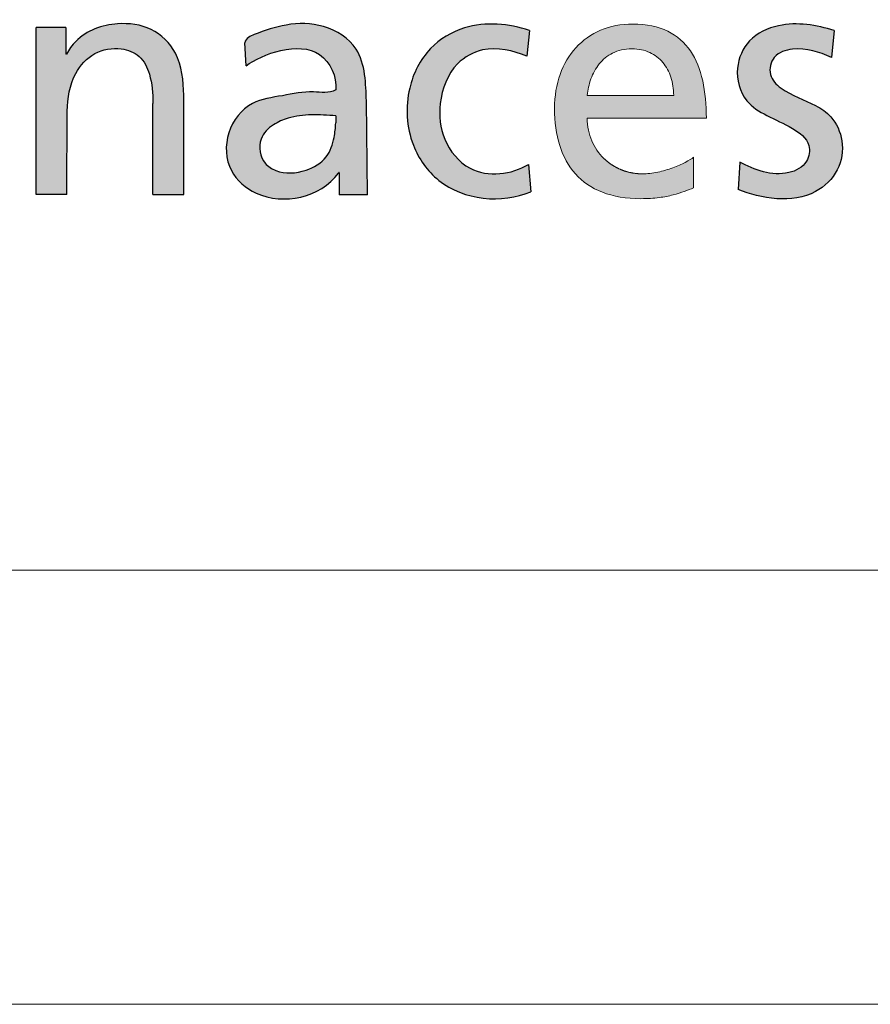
# Model space of a CAD drawing. Header units: millimetres. Extents: x 450 to 25135, y 150 to 17673.
# Tile 264 of 463: x 19804 to 20098, y 150 to 490. Entities that reach past the tile are written whole.
import ezdxf

# ---------------------------------------------------------------- set-up
doc = ezdxf.new("R2010")
doc.units = ezdxf.units.MM
doc.linetypes.add('SLD-Continua', pattern=[0])
doc.layers.add('FORMAT', color=7, linetype='SLD-Continua')

# ---------------------------------------------------------------- blocks, each defined once
blk = doc.blocks.new('LOGO_sombreado_1')
at = {"linetype": 'Continuous', "ltscale": 30}
h = blk.add_hatch(color=7, dxfattribs=at)
edge = h.paths.add_edge_path(flags=0)
edge.add_line((279.8311488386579, 60.77022209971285), (279.8311488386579, 118.3868056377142))
edge.add_line((279.8311488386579, 118.3868056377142), (290.0974225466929, 118.3868056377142))
edge.add_line((290.0974225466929, 118.3868056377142), (290.0974225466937, 109.2390978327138))
edge.add_line((290.0974225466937, 109.2390978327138), (290.3385340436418, 109.2390978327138))
edge.add_spline(control_points=[(290.3385340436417, 109.2390978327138), (291.1252143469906, 110.8702394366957), (293.787686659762, 114.517145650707), (300.0015684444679, 118.4538441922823), (309.1369083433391, 120.3001838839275), (320.0588537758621, 119.0095773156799), (329.8950568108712, 109.283371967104), (330.644536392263, 99.9542178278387), (330.7726555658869, 95.09872430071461)], knot_values=[0, 0, 0, 0, 0.0909934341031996, 0.223660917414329, 0.3583034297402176, 0.5553499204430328, 0.7505858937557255, 1, 1, 1, 1], weights=[1, 1, 1, 1, 1, 1, 1, 1, 1], degree=3, periodic=0)
edge.add_line((330.7726555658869, 95.09872430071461), (330.7727508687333, 60.77024825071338))
edge.add_line((330.7727508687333, 60.77024825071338), (320.1656578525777, 60.77024825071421))
edge.add_line((320.1656578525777, 60.77024825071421), (320.1501905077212, 92.24164371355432))
edge.add_spline(control_points=[(320.1501905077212, 92.2416437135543), (320.0597435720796, 95.64062621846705), (319.7973092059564, 101.3833578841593), (316.0695408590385, 109.0648812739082), (308.387816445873, 111.8753327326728), (299.5298812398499, 110.3161221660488), (291.7793502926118, 101.8943849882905), (290.7397558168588, 93.98986968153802), (290.4805370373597, 89.57851386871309)], knot_values=[0, 0, 0, 0, 0.1816831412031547, 0.307789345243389, 0.4266513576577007, 0.5910784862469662, 0.7607325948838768, 1, 1, 1, 1], weights=[1, 1, 1, 1, 1, 1, 1, 1, 1], degree=3, periodic=0)
edge.add_line((290.4805370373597, 89.57851386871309), (290.4364289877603, 60.77022209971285))
edge.add_line((290.4364289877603, 60.77022209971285), (279.8311488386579, 60.77022209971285))
h = blk.add_hatch(color=7, dxfattribs=at)
edge = h.paths.add_edge_path(flags=0)
edge.add_spline(control_points=[(383.2694832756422, 96.9580243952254), (380.9154459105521, 95.50481402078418), (374.5112095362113, 96.95413075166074), (365.0114168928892, 94.69446486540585), (353.1853383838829, 93.33521789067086), (344.7134500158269, 82.55402308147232), (345.4060328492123, 68.62453950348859), (360.7019891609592, 55.78721884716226), (377.9106277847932, 59.70583013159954), (384.2138297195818, 68.11307998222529)], knot_values=[0, 0, 0, 0, 0.079965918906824, 0.1900571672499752, 0.3000940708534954, 0.4325108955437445, 0.5666885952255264, 0.6846218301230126, 1, 1, 1, 1], weights=[1, 1, 1, 1, 1, 1, 1, 1, 1, 1], degree=3, periodic=0)
edge.add_spline(control_points=[(384.2138297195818, 68.11307998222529), (384.513286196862, 68.89007713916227), (384.4217198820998, 68.11307998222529)], knot_values=[0, 0, 0, 1, 1, 1], weights=[1, 1, 1], degree=2, periodic=0)
edge.add_line((384.4217198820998, 68.11307998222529), (384.4217198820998, 60.68291739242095))
edge.add_line((384.4217198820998, 60.68291739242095), (394.174883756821, 60.68291739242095))
edge.add_line((394.174883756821, 60.68291739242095), (393.8467926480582, 93.1695343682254))
edge.add_spline(control_points=[(393.8467926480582, 93.16953436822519), (393.6114024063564, 98.77057537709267), (393.5766180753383, 111.1790264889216), (379.5017011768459, 120.0042562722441), (366.4341786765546, 120.0505681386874), (357.3378924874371, 116.9259883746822), (352.2762520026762, 114.841803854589), (351.8227253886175, 113.1042381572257)], knot_values=[0, 0, 0, 0, 0.3004446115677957, 0.5251352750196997, 0.7372886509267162, 0.9254873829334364, 1, 1, 1, 1], weights=[1, 1, 1, 1, 1, 1, 1, 1], degree=3, periodic=0)
edge.add_line((351.8227253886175, 113.1042381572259), (352.3165867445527, 105.1997290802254))
edge.add_spline(control_points=[(352.3165867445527, 105.1997290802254), (357.8100716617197, 109.2857190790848), (377.0181417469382, 116.4438228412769), (383.68351771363, 101.417547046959), (383.2694832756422, 96.9580243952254)], knot_values=[0, 0, 0, 0, 0.6589957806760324, 1, 1, 1, 1], weights=[1, 1, 1, 1, 1], degree=3, periodic=0)
edge = h.paths.add_edge_path(flags=0)
edge.add_spline(control_points=[(383.2718548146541, 85.46000305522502), (383.1544191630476, 83.80423022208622), (382.8667001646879, 79.7475634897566), (380.4616964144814, 72.91495307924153), (372.5819173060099, 68.25774867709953), (364.2619529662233, 67.64383804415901), (357.3904875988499, 71.94471934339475), (356.0898337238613, 79.84913068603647), (361.3223628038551, 85.02102705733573), (367.5674659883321, 87.61761586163), (374.9651281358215, 88.58825561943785), (380.4751740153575, 88.14403882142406), (383.2718548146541, 87.9185719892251)], knot_values=[0, 0, 0, 0, 0.06890377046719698, 0.1688152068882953, 0.2838615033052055, 0.4272197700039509, 0.4889171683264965, 0.6053794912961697, 0.6959615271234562, 0.7715446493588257, 0.8840451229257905, 1, 1, 1, 1], weights=[1, 1, 1, 1, 1, 1, 1, 1, 1, 1, 1, 1, 1], degree=3, periodic=0)
edge.add_line((383.2718548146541, 87.9185719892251), (383.2718548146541, 85.46000305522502))
h = blk.add_hatch(color=7, dxfattribs=at)
edge = h.paths.add_edge_path(flags=0)
edge.add_arc((489.0588724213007, 87.13155740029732), 19.2297902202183, 248.0344106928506, 270.05029687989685, ccw=False)
edge.add_spline(control_points=[(481.8659755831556, 69.29768325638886), (479.6066745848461, 70.20999264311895), (477.5627496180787, 71.53631090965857), (475.8091822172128, 73.22798198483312)], knot_values=[23.38426970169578, 23.38426970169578, 23.38426970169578, 23.38426970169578, 23.7679247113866, 23.7679247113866, 23.7679247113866, 23.7679247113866], weights=[1, 0.9877716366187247, 0.9877716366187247, 1], degree=3, periodic=0)
edge.add_arc((488.7166739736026, 86.55775081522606), 18.55494760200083, 203.0223573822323, 225.9220705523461, ccw=False)
edge.add_spline(control_points=[(471.6395849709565, 79.30109099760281), (470.6461330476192, 81.63606559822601), (470.0877695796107, 84.2683505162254), (470.0877695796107, 87.12180537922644)], knot_values=[0, 0, 0, 0, 1, 1, 1, 1], weights=[1, 1, 1, 1], degree=3, periodic=0)
edge.add_line((470.0877695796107, 87.12180537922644), (511.2271922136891, 87.12180537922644))
edge.add_spline(control_points=[(511.2271922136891, 87.12180537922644), (511.2271922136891, 91.75187127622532), (510.8374255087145, 96.10275544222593), (509.9545585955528, 100.018551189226)], knot_values=[2, 2, 2, 2, 3, 3, 3, 3], weights=[1, 1, 1, 1], degree=3, periodic=0)
edge.add_spline(control_points=[(509.9545585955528, 100.018551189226), (509.0716916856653, 103.9343469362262), (507.6939117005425, 107.4223057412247), (505.7142594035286, 110.3265209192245)], knot_values=[3, 3, 3, 3, 4, 4, 4, 4], weights=[1, 1, 1, 1], degree=3, periodic=0)
edge.add_spline(control_points=[(505.7142594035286, 110.3265209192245), (503.7364199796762, 113.234361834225), (501.1585211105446, 115.5620848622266), (497.8736035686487, 117.1646605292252)], knot_values=[4, 4, 4, 4, 5, 5, 5, 5], weights=[1, 1, 1, 1], degree=3, periodic=0)
edge.add_spline(control_points=[(497.8736035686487, 117.1646605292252), (494.5904988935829, 118.7672361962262), (490.5985626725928, 119.6410387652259), (485.7980871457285, 119.6410387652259), (481.7318233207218, 119.6410387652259), (478.0118173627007, 118.8868855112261), (474.7196483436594, 117.4873511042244)], knot_values=[5, 5, 5, 5, 6, 6, 6, 7, 7, 7, 7], weights=[1, 1, 1, 1, 1, 1, 1], degree=3, periodic=0)
edge.add_spline(control_points=[(474.7196483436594, 117.4873511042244), (471.4256664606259, 116.091442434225), (468.5613343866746, 114.0501526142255), (466.2027925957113, 111.4722537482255)], knot_values=[7, 7, 7, 7, 8, 8, 8, 8], weights=[1, 1, 1, 1], degree=3, periodic=0)
edge.add_spline(control_points=[(466.2027925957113, 111.4722537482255), (463.846063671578, 108.8979806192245), (461.9969379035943, 105.7907241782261), (460.7369943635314, 102.2592565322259)], knot_values=[8, 8, 8, 8, 9, 9, 9, 9], weights=[1, 1, 1, 1], degree=3, periodic=0)
edge.add_spline(control_points=[(460.7369943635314, 102.2592565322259), (459.4788636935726, 98.72778888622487), (458.8081023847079, 94.77573577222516), (458.8081023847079, 90.50824355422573), (458.8081023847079, 85.81291439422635), (459.3936588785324, 81.5200420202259), (460.5901520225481, 77.71664411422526)], knot_values=[9, 9, 9, 9, 10, 10, 10, 11, 11, 11, 11], weights=[1, 1, 1, 1, 1, 1, 1], degree=3, periodic=0)
edge.add_spline(control_points=[(460.5901520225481, 77.71664411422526), (461.7884580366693, 73.91324620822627), (463.5977007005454, 70.59932277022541), (466.0450730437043, 67.87276869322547)], knot_values=[11, 11, 11, 11, 12, 12, 12, 12], weights=[1, 1, 1, 1], degree=3, periodic=0)
edge.add_spline(control_points=[(466.0450730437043, 67.87276869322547), (468.4924453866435, 65.1462146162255), (471.5815731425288, 63.01065564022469), (475.3342107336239, 61.55310944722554)], knot_values=[12, 12, 12, 12, 13, 13, 13, 13], weights=[1, 1, 1, 1], degree=3, periodic=0)
edge.add_spline(control_points=[(475.3342107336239, 61.55310944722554), (479.0868483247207, 60.09556325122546), (483.50662148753, 59.31965557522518), (488.6189103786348, 59.31965557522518), (490.9937679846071, 59.31965557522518), (493.0676894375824, 59.46105930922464), (494.9023122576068, 59.6931064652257)], knot_values=[13, 13, 13, 13, 14, 14, 14, 15, 15, 15, 15], weights=[1, 1, 1, 1, 1, 1, 1], degree=3, periodic=0)
edge.add_spline(control_points=[(494.9023122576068, 59.6931064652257), (496.7369350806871, 59.92877935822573), (498.334072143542, 60.25509567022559), (499.7607995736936, 60.62854656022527)], knot_values=[15, 15, 15, 15, 16, 16, 16, 16], weights=[1, 1, 1, 1], degree=3, periodic=0)
edge.add_spline(control_points=[(499.7607995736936, 60.62854656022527), (501.1893398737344, 61.00199745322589), (502.4474705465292, 61.41895718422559), (503.6004548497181, 61.83954265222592)], knot_values=[16, 16, 16, 16, 17, 17, 17, 17], weights=[1, 1, 1, 1], degree=3, periodic=0)
edge.add_spline(control_points=[(503.6004548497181, 61.83954265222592), (504.7552520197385, 62.25287664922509), (505.8049028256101, 62.66983638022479), (506.8201091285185, 63.03603580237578)], knot_values=[17, 17, 17, 17, 18, 18, 18, 18], weights=[1, 1, 1, 1], degree=3, periodic=0)
edge.add_line((506.8201091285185, 63.03603580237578), (506.8201091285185, 73.65944463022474))
edge.add_spline(control_points=[(506.8201091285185, 73.65944463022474), (506.1711022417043, 73.12283558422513), (505.1758374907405, 72.49920885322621), (503.9376483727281, 71.85745344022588)], knot_values=[19.00002, 19.00002, 19.00002, 19.00002, 20.00002, 20.00002, 20.00002, 20.00002], weights=[1, 1, 1, 1], degree=3, periodic=0)
edge.add_spline(control_points=[(503.9376483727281, 71.85745344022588), (502.6994592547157, 71.2156980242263), (501.2183457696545, 70.56306540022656), (499.6012671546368, 69.97932177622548)], knot_values=[20.00002, 20.00002, 20.00002, 20.00002, 21.00002, 21.00002, 21.00002, 21.00002], weights=[1, 1, 1, 1], degree=3, periodic=0)
edge.add_spline(control_points=[(499.6012671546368, 69.97932177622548), (497.984188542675, 69.39557814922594), (496.227519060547, 68.87347205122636), (494.4382179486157, 68.500021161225)], knot_values=[21.00002, 21.00002, 21.00002, 21.00002, 22.00002, 22.00002, 22.00002, 22.00002], weights=[1, 1, 1, 1], degree=3, periodic=0)
edge.add_spline(control_points=[(494.4382179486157, 68.500021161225), (492.648916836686, 68.12657026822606), (490.826984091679, 67.90177458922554), (489.0757532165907, 67.90177458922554)], knot_values=[22.00002, 22.00002, 22.00002, 22.00002, 23.00002, 23.00002, 23.00002, 23.00002], weights=[1, 1, 1, 1], degree=3, periodic=0)
edge = h.paths.add_edge_path(flags=0)
edge.add_spline(control_points=[(470.0877695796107, 95.00778292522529), (470.2835593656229, 96.87503738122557), (470.7005190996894, 98.81480656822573), (471.3767190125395, 100.6711838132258)], knot_values=[8, 8, 8, 8, 9, 9, 9, 9], weights=[1, 1, 1, 1], degree=3, periodic=0)
edge.add_spline(control_points=[(471.3767190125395, 100.6711838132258), (472.0529189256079, 102.5275610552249), (472.9883590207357, 104.3005463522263), (474.2265481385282, 105.8414844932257)], knot_values=[9, 9, 9, 9, 10, 10, 10, 10], weights=[1, 1, 1, 1], degree=3, periodic=0)
edge.add_spline(control_points=[(474.2265481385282, 105.8414844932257), (475.4629243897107, 107.3824226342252), (477.0002367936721, 108.6913136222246), (478.8765555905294, 109.6122507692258)], knot_values=[0, 0, 0, 0, 1, 1, 1, 1], weights=[1, 1, 1, 1], degree=3, periodic=0)
edge.add_spline(control_points=[(478.8765555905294, 109.6122507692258), (480.7546872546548, 110.5368136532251), (482.97363817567, 111.0734226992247), (485.5732914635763, 111.0734226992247), (487.8647571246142, 111.0734226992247), (489.9060469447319, 110.6202056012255), (491.6826579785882, 109.8044148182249)], knot_values=[1, 1, 1, 1, 2, 2, 2, 3, 3, 3, 3], weights=[1, 1, 1, 1, 1, 1, 1], degree=3, periodic=0)
edge.add_spline(control_points=[(491.6826579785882, 109.8044148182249), (493.4592690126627, 108.988624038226), (494.9693883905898, 107.8066338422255), (496.1930745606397, 106.3527133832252)], knot_values=[3, 3, 3, 3, 4, 4, 4, 4], weights=[1, 1, 1, 1], degree=3, periodic=0)
edge.add_spline(control_points=[(496.1930745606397, 106.3527133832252), (497.414947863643, 104.8951671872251), (498.3522008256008, 103.1620649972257), (498.9830790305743, 101.244050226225)], knot_values=[4, 4, 4, 4, 5, 5, 5, 5], weights=[1, 1, 1, 1], degree=3, periodic=0)
edge.add_spline(control_points=[(498.9830790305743, 101.244050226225), (499.6157701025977, 99.32240972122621), (499.9402735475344, 97.2158566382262), (499.9402735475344, 95.00778292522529)], knot_values=[5, 5, 5, 5, 6, 6, 6, 6], weights=[1, 1, 1, 1], degree=3, periodic=0)
edge.add_line((499.9402735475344, 95.00778292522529), (492.4766943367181, 95.00778292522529))
edge.add_line((492.4766943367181, 95.00778292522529), (470.0877695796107, 95.00778292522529))
h = blk.add_hatch(color=7, dxfattribs=at)
edge = h.paths.add_edge_path(flags=0)
edge.add_arc((489.0588724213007, 87.13155740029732), 19.2297902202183, 248.0344106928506, 270.05029687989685, ccw=False)
edge.add_spline(control_points=[(481.8659755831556, 69.29768325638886), (479.6066745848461, 70.20999264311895), (477.5627496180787, 71.53631090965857), (475.8091822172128, 73.22798198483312)], knot_values=[23.38426970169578, 23.38426970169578, 23.38426970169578, 23.38426970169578, 23.7679247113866, 23.7679247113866, 23.7679247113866, 23.7679247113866], weights=[1, 0.9877716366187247, 0.9877716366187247, 1], degree=3, periodic=0)
edge.add_arc((488.7166739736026, 86.55775081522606), 18.55494760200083, 203.0223573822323, 225.9220705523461, ccw=False)
edge.add_spline(control_points=[(471.6395849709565, 79.30109099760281), (470.6461330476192, 81.63606559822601), (470.0877695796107, 84.2683505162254), (470.0877695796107, 87.12180537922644)], knot_values=[0, 0, 0, 0, 1, 1, 1, 1], weights=[1, 1, 1, 1], degree=3, periodic=0)
edge.add_line((470.0877695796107, 87.12180537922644), (511.2271922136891, 87.12180537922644))
edge.add_spline(control_points=[(511.2271922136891, 87.12180537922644), (511.2271922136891, 91.75187127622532), (510.8374255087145, 96.10275544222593), (509.9545585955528, 100.018551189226)], knot_values=[2, 2, 2, 2, 3, 3, 3, 3], weights=[1, 1, 1, 1], degree=3, periodic=0)
edge.add_spline(control_points=[(509.9545585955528, 100.018551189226), (509.0716916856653, 103.9343469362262), (507.6939117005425, 107.4223057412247), (505.7142594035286, 110.3265209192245)], knot_values=[3, 3, 3, 3, 4, 4, 4, 4], weights=[1, 1, 1, 1], degree=3, periodic=0)
edge.add_spline(control_points=[(505.7142594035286, 110.3265209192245), (503.7364199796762, 113.234361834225), (501.1585211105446, 115.5620848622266), (497.8736035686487, 117.1646605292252)], knot_values=[4, 4, 4, 4, 5, 5, 5, 5], weights=[1, 1, 1, 1], degree=3, periodic=0)
edge.add_spline(control_points=[(497.8736035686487, 117.1646605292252), (494.5904988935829, 118.7672361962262), (490.5985626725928, 119.6410387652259), (485.7980871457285, 119.6410387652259), (481.7318233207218, 119.6410387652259), (478.0118173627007, 118.8868855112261), (474.7196483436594, 117.4873511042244)], knot_values=[5, 5, 5, 5, 6, 6, 6, 7, 7, 7, 7], weights=[1, 1, 1, 1, 1, 1, 1], degree=3, periodic=0)
edge.add_spline(control_points=[(474.7196483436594, 117.4873511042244), (471.4256664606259, 116.091442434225), (468.5613343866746, 114.0501526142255), (466.2027925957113, 111.4722537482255)], knot_values=[7, 7, 7, 7, 8, 8, 8, 8], weights=[1, 1, 1, 1], degree=3, periodic=0)
edge.add_spline(control_points=[(466.2027925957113, 111.4722537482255), (463.846063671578, 108.8979806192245), (461.9969379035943, 105.7907241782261), (460.7369943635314, 102.2592565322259)], knot_values=[8, 8, 8, 8, 9, 9, 9, 9], weights=[1, 1, 1, 1], degree=3, periodic=0)
edge.add_spline(control_points=[(460.7369943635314, 102.2592565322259), (459.4788636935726, 98.72778888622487), (458.8081023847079, 94.77573577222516), (458.8081023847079, 90.50824355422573), (458.8081023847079, 85.81291439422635), (459.3936588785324, 81.5200420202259), (460.5901520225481, 77.71664411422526)], knot_values=[9, 9, 9, 9, 10, 10, 10, 11, 11, 11, 11], weights=[1, 1, 1, 1, 1, 1, 1], degree=3, periodic=0)
edge.add_spline(control_points=[(460.5901520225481, 77.71664411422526), (461.7884580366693, 73.91324620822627), (463.5977007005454, 70.59932277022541), (466.0450730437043, 67.87276869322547)], knot_values=[11, 11, 11, 11, 12, 12, 12, 12], weights=[1, 1, 1, 1], degree=3, periodic=0)
edge.add_spline(control_points=[(466.0450730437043, 67.87276869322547), (468.4924453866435, 65.1462146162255), (471.5815731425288, 63.01065564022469), (475.3342107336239, 61.55310944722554)], knot_values=[12, 12, 12, 12, 13, 13, 13, 13], weights=[1, 1, 1, 1], degree=3, periodic=0)
edge.add_spline(control_points=[(475.3342107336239, 61.55310944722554), (479.0868483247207, 60.09556325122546), (483.50662148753, 59.31965557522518), (488.6189103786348, 59.31965557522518), (490.9937679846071, 59.31965557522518), (493.0676894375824, 59.46105930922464), (494.9023122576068, 59.6931064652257)], knot_values=[13, 13, 13, 13, 14, 14, 14, 15, 15, 15, 15], weights=[1, 1, 1, 1, 1, 1, 1], degree=3, periodic=0)
edge.add_spline(control_points=[(494.9023122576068, 59.6931064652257), (496.7369350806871, 59.92877935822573), (498.334072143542, 60.25509567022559), (499.7607995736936, 60.62854656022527)], knot_values=[15, 15, 15, 15, 16, 16, 16, 16], weights=[1, 1, 1, 1], degree=3, periodic=0)
edge.add_spline(control_points=[(499.7607995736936, 60.62854656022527), (501.1893398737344, 61.00199745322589), (502.4474705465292, 61.41895718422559), (503.6004548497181, 61.83954265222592)], knot_values=[16, 16, 16, 16, 17, 17, 17, 17], weights=[1, 1, 1, 1], degree=3, periodic=0)
edge.add_spline(control_points=[(503.6004548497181, 61.83954265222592), (504.7552520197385, 62.25287664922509), (505.8049028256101, 62.66983638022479), (506.8201091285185, 63.03603580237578)], knot_values=[17, 17, 17, 17, 18, 18, 18, 18], weights=[1, 1, 1, 1], degree=3, periodic=0)
edge.add_line((506.8201091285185, 63.03603580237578), (506.8201091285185, 73.65944463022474))
edge.add_spline(control_points=[(506.8201091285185, 73.65944463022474), (506.1711022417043, 73.12283558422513), (505.1758374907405, 72.49920885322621), (503.9376483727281, 71.85745344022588)], knot_values=[19.00002, 19.00002, 19.00002, 19.00002, 20.00002, 20.00002, 20.00002, 20.00002], weights=[1, 1, 1, 1], degree=3, periodic=0)
edge.add_spline(control_points=[(503.9376483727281, 71.85745344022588), (502.6994592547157, 71.2156980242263), (501.2183457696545, 70.56306540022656), (499.6012671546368, 69.97932177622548)], knot_values=[20.00002, 20.00002, 20.00002, 20.00002, 21.00002, 21.00002, 21.00002, 21.00002], weights=[1, 1, 1, 1], degree=3, periodic=0)
edge.add_spline(control_points=[(499.6012671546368, 69.97932177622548), (497.984188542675, 69.39557814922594), (496.227519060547, 68.87347205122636), (494.4382179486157, 68.500021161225)], knot_values=[21.00002, 21.00002, 21.00002, 21.00002, 22.00002, 22.00002, 22.00002, 22.00002], weights=[1, 1, 1, 1], degree=3, periodic=0)
edge.add_spline(control_points=[(494.4382179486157, 68.500021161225), (492.648916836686, 68.12657026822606), (490.826984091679, 67.90177458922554), (489.0757532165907, 67.90177458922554)], knot_values=[22.00002, 22.00002, 22.00002, 22.00002, 23.00002, 23.00002, 23.00002, 23.00002], weights=[1, 1, 1, 1], degree=3, periodic=0)
edge = h.paths.add_edge_path(flags=0)
edge.add_spline(control_points=[(470.0877695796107, 95.00778292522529), (470.2835593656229, 96.87503738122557), (470.7005190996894, 98.81480656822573), (471.3767190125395, 100.6711838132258)], knot_values=[8, 8, 8, 8, 9, 9, 9, 9], weights=[1, 1, 1, 1], degree=3, periodic=0)
edge.add_spline(control_points=[(471.3767190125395, 100.6711838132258), (472.0529189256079, 102.5275610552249), (472.9883590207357, 104.3005463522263), (474.2265481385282, 105.8414844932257)], knot_values=[9, 9, 9, 9, 10, 10, 10, 10], weights=[1, 1, 1, 1], degree=3, periodic=0)
edge.add_spline(control_points=[(474.2265481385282, 105.8414844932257), (475.4629243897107, 107.3824226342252), (477.0002367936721, 108.6913136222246), (478.8765555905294, 109.6122507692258)], knot_values=[0, 0, 0, 0, 1, 1, 1, 1], weights=[1, 1, 1, 1], degree=3, periodic=0)
edge.add_spline(control_points=[(478.8765555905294, 109.6122507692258), (480.7546872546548, 110.5368136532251), (482.97363817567, 111.0734226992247), (485.5732914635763, 111.0734226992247), (487.8647571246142, 111.0734226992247), (489.9060469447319, 110.6202056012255), (491.6826579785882, 109.8044148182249)], knot_values=[1, 1, 1, 1, 2, 2, 2, 3, 3, 3, 3], weights=[1, 1, 1, 1, 1, 1, 1], degree=3, periodic=0)
edge.add_spline(control_points=[(491.6826579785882, 109.8044148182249), (493.4592690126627, 108.988624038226), (494.9693883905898, 107.8066338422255), (496.1930745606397, 106.3527133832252)], knot_values=[3, 3, 3, 3, 4, 4, 4, 4], weights=[1, 1, 1, 1], degree=3, periodic=0)
edge.add_spline(control_points=[(496.1930745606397, 106.3527133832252), (497.414947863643, 104.8951671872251), (498.3522008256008, 103.1620649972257), (498.9830790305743, 101.244050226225)], knot_values=[4, 4, 4, 4, 5, 5, 5, 5], weights=[1, 1, 1, 1], degree=3, periodic=0)
edge.add_spline(control_points=[(498.9830790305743, 101.244050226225), (499.6157701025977, 99.32240972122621), (499.9402735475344, 97.2158566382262), (499.9402735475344, 95.00778292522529)], knot_values=[5, 5, 5, 5, 6, 6, 6, 6], weights=[1, 1, 1, 1], degree=3, periodic=0)
edge.add_line((499.9402735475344, 95.00778292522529), (492.4766943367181, 95.00778292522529))
edge.add_line((492.4766943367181, 95.00778292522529), (470.0877695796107, 95.00778292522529))
at = {"layer": 'FORMAT', "ltscale": 30}
h = blk.add_hatch(color=7, dxfattribs=at)
edge = h.paths.add_edge_path(flags=0)
edge.add_spline(control_points=[(449.8108365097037, 71.17218918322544), (444.1026557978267, 67.63127345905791), (430.4962569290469, 65.92244336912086), (419.7832701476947, 79.2590286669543), (418.3392670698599, 93.06757015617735), (423.0303115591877, 105.6610761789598), (435.5649792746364, 112.6834799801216), (444.5415052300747, 110.4548704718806), (449.2542859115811, 108.586167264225)], knot_values=[0, 0, 0, 0, 0.2397356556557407, 0.3927620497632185, 0.535376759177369, 0.7077411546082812, 0.8207777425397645, 1, 1, 1, 1], weights=[1, 1, 1, 1, 1, 1, 1, 1, 1], degree=3, periodic=0)
edge.add_line((449.254285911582, 108.5861672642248), (450.1516557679, 117.4003334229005))
edge.add_spline(control_points=[(450.1516557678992, 117.4003334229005), (443.0760077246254, 119.8185283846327), (430.1454001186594, 120.9541721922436), (414.5342142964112, 111.7099452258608), (406.9392870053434, 96.41033117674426), (407.9360067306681, 78.73109194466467), (421.5579169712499, 59.29669157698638), (440.6031809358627, 57.48424724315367), (450.6084986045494, 61.6908874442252)], knot_values=[0, 0, 0, 0, 0.1894416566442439, 0.3044366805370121, 0.4334053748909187, 0.5981526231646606, 0.7235130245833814, 1, 1, 1, 1], weights=[1, 1, 1, 1, 1, 1, 1, 1, 1], degree=3, periodic=0)
edge.add_line((450.6084986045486, 61.6908874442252), (449.8108365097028, 71.17218918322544))
h = blk.add_hatch(color=7, dxfattribs=at)
edge = h.paths.add_edge_path(flags=0)
edge.add_spline(control_points=[(522.1914203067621, 62.47404659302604), (530.110739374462, 59.29358526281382), (545.034065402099, 56.70092740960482), (557.4018498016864, 68.61730273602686), (558.9888118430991, 79.07378338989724), (555.3094659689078, 87.45774053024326), (547.1024847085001, 93.01541748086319), (538.7783194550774, 95.28922844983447), (532.3073282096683, 101.8686250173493), (534.0209850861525, 109.2668256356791), (543.5572148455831, 112.1843642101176), (550.2240279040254, 109.9647556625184), (554.4840451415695, 108.136575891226)], knot_values=[0, 0, 0, 0, 0.2486171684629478, 0.3448877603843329, 0.4372737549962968, 0.5201900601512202, 0.5798426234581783, 0.701278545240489, 0.7559945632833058, 0.8108630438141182, 0.8735819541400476, 1, 1, 1, 1], weights=[1, 1, 1, 1, 1, 1, 1, 1, 1, 1, 1, 1, 1], degree=3, periodic=0)
edge.add_line((554.4840451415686, 108.136575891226), (555.3814149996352, 117.4003334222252))
edge.add_spline(control_points=[(555.3814149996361, 117.4003334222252), (549.2395618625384, 119.2783726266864), (538.7473705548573, 121.1380447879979), (525.3977591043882, 115.023222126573), (520.6537722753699, 104.1018303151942), (523.5004912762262, 93.06537982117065), (532.4939650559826, 87.59060130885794), (540.3482308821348, 84.34064704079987), (547.590163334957, 79.0796710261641), (546.3537486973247, 71.07506789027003), (536.2973040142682, 65.89571237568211), (527.7762765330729, 69.34524589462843), (522.7479709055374, 71.96622553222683)], knot_values=[0, 0, 0, 0, 0.1768908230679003, 0.2801083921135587, 0.3736800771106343, 0.4799749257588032, 0.5584819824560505, 0.6484723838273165, 0.7229918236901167, 0.7734622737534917, 0.8394931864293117, 1, 1, 1, 1], weights=[1, 1, 1, 1, 1, 1, 1, 1, 1, 1, 1, 1, 1], degree=3, periodic=0)
edge.add_line((522.7479709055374, 71.96622553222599), (522.1914203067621, 62.47404659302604))
at = {"color": 7, "linetype": 'SLD-Continua', "lineweight": 18, "ltscale": 30}
blk.add_line((499.9402735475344, 95.00778292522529), (492.4766943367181, 95.00778292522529), dxfattribs=at)
blk.add_arc((488.7166739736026, 86.55775081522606), 18.55494760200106, 203.0223573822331, 225.9220705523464, dxfattribs=at)
at = {"color": 8, "linetype": 'Continuous', "lineweight": 0, "ltscale": 30, "true_color": 0x808080}
for points, knots in [([(497.8736035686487, 117.1646605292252), (494.5904988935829, 118.7672361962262), (490.5985626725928, 119.6410387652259), (485.7980871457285, 119.6410387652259), (481.7318233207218, 119.6410387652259), (478.0118173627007, 118.8868855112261), (474.7196483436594, 117.4873511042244)], [5, 5, 5, 5, 6, 6, 6, 7, 7, 7, 7]), ([(478.8765555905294, 109.6122507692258), (480.7546872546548, 110.5368136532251), (482.97363817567, 111.0734226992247), (485.5732914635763, 111.0734226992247), (487.8647571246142, 111.0734226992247), (489.9060469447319, 110.6202056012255), (491.6826579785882, 109.8044148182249)], [1, 1, 1, 1, 2, 2, 2, 3, 3, 3, 3]), ([(460.7369943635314, 102.2592565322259), (459.4788636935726, 98.72778888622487), (458.8081023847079, 94.77573577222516), (458.8081023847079, 90.50824355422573), (458.8081023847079, 85.81291439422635), (459.3936588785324, 81.5200420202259), (460.5901520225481, 77.71664411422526)], [9, 9, 9, 9, 10, 10, 10, 11, 11, 11, 11]), ([(475.3342107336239, 61.55310944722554), (479.0868483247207, 60.09556325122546), (483.50662148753, 59.31965557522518), (488.6189103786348, 59.31965557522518), (490.9937679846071, 59.31965557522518), (493.0676894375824, 59.46105930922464), (494.9023122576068, 59.6931064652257)], [13, 13, 13, 13, 14, 14, 14, 15, 15, 15, 15])]:
    blk.add_open_spline(points, degree=3, knots=knots, dxfattribs=at)
for points in [[(474.7196483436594, 117.4873511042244), (471.4256664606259, 116.091442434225), (468.5613343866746, 114.0501526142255), (466.2027925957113, 111.4722537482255)], [(505.7142594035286, 110.3265209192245), (503.7364199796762, 113.234361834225), (501.1585211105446, 115.5620848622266), (497.8736035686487, 117.1646605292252)], [(466.2027925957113, 111.4722537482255), (463.846063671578, 108.8979806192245), (461.9969379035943, 105.7907241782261), (460.7369943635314, 102.2592565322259)], [(474.2265481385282, 105.8414844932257), (475.4629243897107, 107.3824226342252), (477.0002367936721, 108.6913136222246), (478.8765555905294, 109.6122507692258)], [(491.6826579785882, 109.8044148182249), (493.4592690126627, 108.988624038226), (494.9693883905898, 107.8066338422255), (496.1930745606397, 106.3527133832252)], [(509.9545585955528, 100.018551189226), (509.0716916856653, 103.9343469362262), (507.6939117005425, 107.4223057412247), (505.7142594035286, 110.3265209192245)], [(471.3767190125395, 100.6711838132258), (472.0529189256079, 102.5275610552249), (472.9883590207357, 104.3005463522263), (474.2265481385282, 105.8414844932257)], [(496.1930745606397, 106.3527133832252), (497.414947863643, 104.8951671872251), (498.3522008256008, 103.1620649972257), (498.9830790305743, 101.244050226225)], [(470.0877695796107, 95.00778292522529), (470.2835593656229, 96.87503738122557), (470.7005190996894, 98.81480656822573), (471.3767190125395, 100.6711838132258)], [(498.9830790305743, 101.244050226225), (499.6157701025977, 99.32240972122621), (499.9402735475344, 97.2158566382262), (499.9402735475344, 95.00778292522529)], [(511.2271922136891, 87.12180537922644), (511.2271922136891, 91.75187127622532), (510.8374255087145, 96.10275544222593), (509.9545585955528, 100.018551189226)], [(492.4766943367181, 95.00778292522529), (485.0137194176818, 95.00778292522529), (477.5507444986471, 95.00778292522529), (470.0877695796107, 95.00778292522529)], [(471.6395849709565, 79.30109099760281), (470.6461330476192, 81.63606559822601), (470.0877695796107, 84.2683505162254), (470.0877695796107, 87.12180537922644)], [(470.0877695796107, 87.12180537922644), (483.8009104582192, 87.12180537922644), (497.5140513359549, 87.12180537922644), (511.2271922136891, 87.12180537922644)], [(460.5901520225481, 77.71664411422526), (461.7884580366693, 73.91324620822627), (463.5977007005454, 70.59932277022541), (466.0450730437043, 67.87276869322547)], [(503.9376483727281, 71.85745344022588), (502.6994592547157, 71.2156980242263), (501.2183457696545, 70.56306540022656), (499.6012671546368, 69.97932177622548)], [(506.8201091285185, 73.65944463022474), (506.1711022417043, 73.12283558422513), (505.1758374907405, 72.49920885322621), (503.9376483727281, 71.85745344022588)], [(506.8201091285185, 63.03603580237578), (506.8201091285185, 66.57717207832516), (506.8201091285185, 70.11830835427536), (506.8201091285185, 73.65944463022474)], [(494.4382179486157, 68.500021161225), (492.648916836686, 68.12657026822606), (490.826984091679, 67.90177458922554), (489.0757532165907, 67.90177458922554)], [(499.6012671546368, 69.97932177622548), (497.984188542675, 69.39557814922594), (496.227519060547, 68.87347205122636), (494.4382179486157, 68.500021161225)], [(466.0450730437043, 67.87276869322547), (468.4924453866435, 65.1462146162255), (471.5815731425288, 63.01065564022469), (475.3342107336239, 61.55310944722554)], [(499.7607995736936, 60.62854656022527), (501.1893398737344, 61.00199745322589), (502.4474705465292, 61.41895718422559), (503.6004548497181, 61.83954265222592)], [(503.6004548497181, 61.83954265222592), (504.7552520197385, 62.25287664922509), (505.8049028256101, 62.66983638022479), (506.8201091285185, 63.03603580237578)], [(494.9023122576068, 59.6931064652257), (496.7369350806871, 59.92877935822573), (498.334072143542, 60.25509567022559), (499.7607995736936, 60.62854656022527)]]:
    blk.add_open_spline(points, degree=3, dxfattribs=at)
for points, weights in [([(481.8659755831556, 69.29768325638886), (479.606674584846, 70.20999264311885), (477.562749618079, 71.53631090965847), (475.8091822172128, 73.22798198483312)], [1, 0.9877716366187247, 0.9877716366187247, 1]), ([(489.0757532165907, 67.90177458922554), (486.5974658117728, 67.89959903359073), (484.1643616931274, 68.37068029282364), (481.8659755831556, 69.29768325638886)], [1, 0.9877338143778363, 0.9877338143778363, 1])]:
    blk.add_rational_spline(points, weights, degree=3, dxfattribs=at)
at = {"color": 7, "linetype": 'Continuous', "lineweight": 0, "ltscale": 30}
blk.add_open_spline([(384.2138297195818, 68.11307998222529), (384.5132861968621, 68.89007713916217), (384.4217198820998, 68.11307998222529)], degree=2, dxfattribs=at)
at = {"layer": 'FORMAT', "color": 7, "ltscale": 30}
for p, q in [((290.0974225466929, 118.3868056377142), (279.8311488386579, 118.3868056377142)), ((279.8311488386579, 60.77022209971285), (279.8311488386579, 118.3868056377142)), ((290.0974225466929, 118.3868056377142), (290.0974225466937, 109.2390978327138)), ((450.1516557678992, 117.4003334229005), (449.2542859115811, 108.586167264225)), ((555.3814149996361, 117.4003334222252), (554.4840451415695, 108.136575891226)), ((352.3165867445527, 105.1997290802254), (351.8227253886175, 113.1042381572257)), ((290.3385340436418, 109.2390978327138), (290.0974225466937, 109.2390978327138)), ((320.1656578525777, 60.77024825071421), (320.1501905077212, 92.24164371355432)), ((330.7727508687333, 60.77024825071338), (330.7726555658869, 95.09872430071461)), ((394.174883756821, 60.68291739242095), (393.8467926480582, 93.16953436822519)), ((290.4364289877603, 60.77022209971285), (290.4805370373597, 89.57851386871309)), ((383.2718548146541, 87.9185719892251), (383.2718548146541, 85.46000305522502)), ((522.7479709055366, 71.96622553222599), (522.1914203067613, 62.47404659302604)), ((384.4217198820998, 68.11307998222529), (384.4217198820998, 60.68291739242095)), ((449.8108365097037, 71.17218918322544), (450.6084986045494, 61.6908874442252)), ((290.4364289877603, 60.77022209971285), (279.8311488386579, 60.77022209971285)), ((320.1656578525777, 60.77024825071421), (330.7727508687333, 60.77024825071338)), ((394.174883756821, 60.68291739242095), (384.4217198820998, 60.68291739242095))]:
    blk.add_line(p, q, dxfattribs=at)
for points, knots in [([(330.7726555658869, 95.09872430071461), (330.644536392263, 99.9542178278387), (329.8950568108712, 109.283371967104), (320.0588537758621, 119.0095773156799), (309.1369083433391, 120.3001838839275), (300.0015684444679, 118.4538441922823), (293.787686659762, 114.517145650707), (291.1252143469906, 110.8702394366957), (290.3385340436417, 109.2390978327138)], [0, 0, 0, 0, 0.2494141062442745, 0.4446500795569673, 0.6416965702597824, 0.776339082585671, 0.9090065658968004, 1, 1, 1, 1]), ([(393.8467926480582, 93.16953436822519), (393.6114024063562, 98.77057537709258), (393.576618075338, 111.1790264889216), (379.5017011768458, 120.0042562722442), (366.4341786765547, 120.0505681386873), (357.3378924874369, 116.9259883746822), (352.2762520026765, 114.841803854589), (351.8227253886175, 113.1042381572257)], [0, 0, 0, 0, 0.3004446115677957, 0.5251352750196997, 0.7372886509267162, 0.9254873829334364, 1, 1, 1, 1]), ([(450.1516557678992, 117.4003334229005), (443.0760077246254, 119.8185283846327), (430.1454001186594, 120.9541721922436), (414.5342142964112, 111.7099452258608), (406.9392870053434, 96.41033117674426), (407.9360067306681, 78.73109194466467), (421.5579169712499, 59.29669157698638), (440.6031809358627, 57.48424724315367), (450.6084986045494, 61.6908874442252)], [0, 0, 0, 0, 0.1894416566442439, 0.3044366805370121, 0.4334053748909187, 0.5981526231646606, 0.7235130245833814, 1, 1, 1, 1]), ([(555.3814149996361, 117.4003334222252), (549.2395618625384, 119.2783726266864), (538.7473705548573, 121.1380447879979), (525.3977591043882, 115.023222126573), (520.6537722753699, 104.1018303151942), (523.5004912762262, 93.06537982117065), (532.4939650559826, 87.59060130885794), (540.3482308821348, 84.34064704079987), (547.590163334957, 79.0796710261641), (546.3537486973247, 71.07506789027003), (536.2973040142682, 65.89571237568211), (527.7762765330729, 69.34524589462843), (522.7479709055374, 71.96622553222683)], [0, 0, 0, 0, 0.1768908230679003, 0.2801083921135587, 0.3736800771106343, 0.4799749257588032, 0.5584819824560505, 0.6484723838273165, 0.7229918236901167, 0.7734622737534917, 0.8394931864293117, 1, 1, 1, 1]), ([(352.3165867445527, 105.1997290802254), (357.8100716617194, 109.2857190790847), (377.0181417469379, 116.4438228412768), (383.6835177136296, 101.417547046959), (383.2694832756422, 96.95802439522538)], [0, 0, 0, 0, 0.6589957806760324, 1, 1, 1, 1]), ([(290.4805370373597, 89.57851386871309), (290.7397558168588, 93.98986968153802), (291.7793502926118, 101.8943849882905), (299.5298812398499, 110.3161221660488), (308.387816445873, 111.8753327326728), (316.0695408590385, 109.0648812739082), (319.7973092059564, 101.3833578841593), (320.0597435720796, 95.64062621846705), (320.1501905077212, 92.2416437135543)], [0, 0, 0, 0, 0.2392674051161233, 0.4089215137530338, 0.5733486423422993, 0.692210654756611, 0.8183168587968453, 1, 1, 1, 1]), ([(449.2542859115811, 108.586167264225), (444.5415052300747, 110.4548704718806), (435.5649792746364, 112.6834799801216), (423.0303115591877, 105.6610761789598), (418.3392670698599, 93.06757015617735), (419.7832701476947, 79.2590286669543), (430.4962569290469, 65.92244336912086), (444.1026557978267, 67.63127345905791), (449.8108365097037, 71.17218918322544)], [0, 0, 0, 0, 0.1792222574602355, 0.2922588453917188, 0.464623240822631, 0.6072379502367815, 0.7602643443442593, 1, 1, 1, 1]), ([(554.4840451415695, 108.136575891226), (550.2240279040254, 109.9647556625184), (543.5572148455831, 112.1843642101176), (534.0209850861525, 109.2668256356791), (532.3073282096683, 101.8686250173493), (538.7783194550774, 95.28922844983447), (547.1024847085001, 93.01541748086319), (555.3094659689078, 87.45774053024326), (558.9888118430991, 79.07378338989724), (557.4018498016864, 68.61730273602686), (545.034065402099, 56.70092740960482), (530.110739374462, 59.29358526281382), (522.1914203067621, 62.47404659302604)], [0, 0, 0, 0, 0.1264180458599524, 0.1891369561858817, 0.2440054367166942, 0.298721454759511, 0.4201573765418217, 0.4798099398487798, 0.5627262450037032, 0.6551122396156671, 0.7513828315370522, 1, 1, 1, 1]), ([(383.2694832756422, 96.9580243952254), (380.9154459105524, 95.50481402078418), (374.5112095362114, 96.95413075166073), (365.0114168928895, 94.69446486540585), (353.1853383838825, 93.33521789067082), (344.7134500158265, 82.55402308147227), (345.4060328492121, 68.62453950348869), (360.7019891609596, 55.78721884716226), (377.910627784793, 59.70583013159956), (384.2138297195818, 68.11307998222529)], [0, 0, 0, 0, 0.079965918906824, 0.1900571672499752, 0.3000940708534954, 0.4325108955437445, 0.5666885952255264, 0.6846218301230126, 1, 1, 1, 1]), ([(383.2718548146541, 87.9185719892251), (380.4751740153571, 88.14403882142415), (374.9651281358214, 88.58825561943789), (367.5674659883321, 87.61761586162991), (361.3223628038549, 85.02102705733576), (356.0898337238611, 79.84913068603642), (357.3904875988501, 71.94471934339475), (364.261952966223, 67.64383804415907), (372.5819173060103, 68.25774867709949), (380.4616964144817, 72.91495307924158), (382.8667001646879, 79.74756348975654), (383.1544191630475, 83.80423022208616), (383.2718548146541, 85.46000305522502)], [0, 0, 0, 0, 0.1159548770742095, 0.2284553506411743, 0.3040384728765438, 0.3946205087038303, 0.5110828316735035, 0.572780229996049, 0.7161384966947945, 0.8311847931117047, 0.931096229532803, 1, 1, 1, 1])]:
    blk.add_open_spline(points, degree=3, knots=knots, dxfattribs=at)

msp = doc.modelspace()

# ---------------------------------------------------------------- linework, layer by layer
at = {"color": 7, "linetype": 'SLD-Continua', "lineweight": 18, "ltscale": 30}
for p, q in [((24929.9999999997, 300), (599.9999999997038, 300)), ((19530.00000000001, 299.9999999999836), (24930.00000000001, 299.9999999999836)), ((25080, 150), (449.9999999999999, 150))]:
    msp.add_line(p, q, dxfattribs=at)

# ---------------------------------------------------------------- block references
at = {"color": 7, "linetype": 'Continuous', "ltscale": 30}
msp.add_blockref('LOGO_sombreado_1', (19530.28875953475, 368.9389169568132), dxfattribs=at)

doc.saveas('drawing.dxf')
